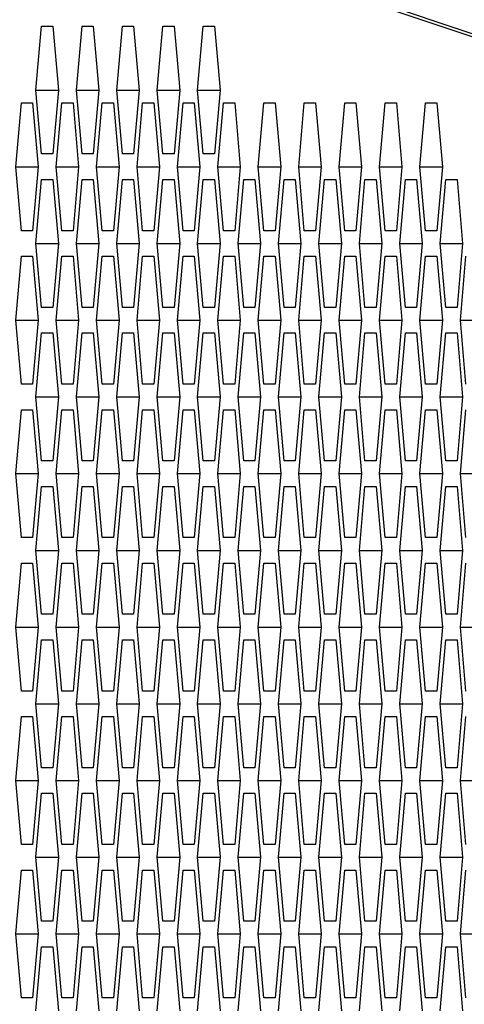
# Model space of a CAD drawing. Header units: millimetres. Extents: x 0 to 420, y 0 to 297.
# Tile 260 of 514: x 228.64 to 230.38, y 217.95 to 221.8. Entities that reach past the tile are written whole.
import ezdxf

# ---------------------------------------------------------------- set-up
doc = ezdxf.new("R2010")
doc.units = ezdxf.units.MM
doc.header["$LTSCALE"] = 23.1
doc.layers.get('0').update_dxf_attribs({"linetype": 'CONTINUOUS'})
doc.layers.add('DIM_PILOTEES', color=7, linetype='CONTINUOUS')
doc.styles.get("Standard").update_dxf_attribs({"font": 'txt', "width": 0.7})
doc.dimstyles.new('DIMSTYLE_1', dxfattribs={"dimtxt": 2.5, "dimasz": 3.5, "dimexe": 2, "dimexo": 0, "dimtad": 1, "dimdec": 0, "dimlfac": 10, "dimdsep": 46, "dimtxsty": 'Standard', "dimblk": '_FILLED', "dimblk1": '_FILLED', "dimblk2": '_FILLED', "dimcen": 0.09, "dimazin": 2, "dimtp": 1.2, "dimtm": 1.2, "dimtfac": 1, "dimtdec": 0, "dimtofl": 0, "dimtmove": 0, "dimatfit": 3, "dimldrblk": '_FILLED', "dimfxl": 0, "dimtolj": 1, "dimarcsym": 0})
doc.dimstyles.new('DIMSTYLE_2', dxfattribs={"dimtxt": 2.5, "dimasz": 3.5, "dimexe": 2, "dimexo": 0, "dimtad": 1, "dimdec": 0, "dimlfac": 10, "dimdsep": 46, "dimtxsty": 'Standard', "dimblk": '_FILLED', "dimblk1": '_FILLED', "dimblk2": '_FILLED', "dimcen": 0.09, "dimazin": 2, "dimtp": 0.5, "dimtm": 0.5, "dimtfac": 1, "dimtdec": 0, "dimtofl": 0, "dimtmove": 0, "dimatfit": 3, "dimldrblk": '_FILLED', "dimfxl": 0, "dimtolj": 1, "dimarcsym": 0})
doc.dimstyles.new('DIMSTYLE_4', dxfattribs={"dimtxt": 2.5, "dimasz": 3.5, "dimexe": 2, "dimexo": 0, "dimtad": 1, "dimdec": 0, "dimlfac": 10, "dimdsep": 46, "dimtxsty": 'Standard', "dimblk": '_FILLED', "dimblk1": '_FILLED', "dimblk2": '_FILLED', "dimcen": 0.09, "dimazin": 2, "dimtp": 0.8, "dimtm": 0.8, "dimtfac": 1, "dimtdec": 0, "dimtofl": 0, "dimtmove": 0, "dimatfit": 3, "dimldrblk": '_FILLED', "dimfxl": 0, "dimtolj": 1, "dimarcsym": 0})

# ---------------------------------------------------------------- blocks, each defined once
blk = doc.blocks.new('_FILLED')
at = {"color": 0, "linetype": 'ByBlock'}
blk.add_solid([(0, 0), (-1, 0.1429), (-1, -0.1429)], dxfattribs=at)
blk = doc.blocks.new('*D1')
at = {"layer": 'DIM_PILOTEES', "color": 2, "linetype": 'Continuous'}
for p, q in [((273.9153, 254.2086), (213.2201, 254.2086)), ((215.2201, 254.2086), (215.2201, 191.8279)), ((215.2201, 129.4471), (215.2201, 191.8279)), ((273.9407, 129.4471), (213.2201, 129.4471))]:
    blk.add_line(p, q, dxfattribs=at)
at = {"layer": 'DIM_PILOTEES', "color": 2, "linetype": 'Continuous', "xscale": 3.5, "yscale": 3.5, "zscale": 3.5}
for p, rotation in [((215.2201, 254.2086), 90), ((215.2201, 129.4471), 270)]:
    blk.add_blockref('_FILLED', p, dxfattribs=dict(at, rotation=rotation))
at = {"layer": 'DIM_PILOTEES', "color": 2, "linetype": 'Continuous', "insert": (212.0951, 191.6644), "char_height": 2.5, "width": 10.982143, "attachment_point": 2, "rotation": 90, "line_spacing_factor": 0.9}
blk.add_mtext('{\\ftxt;\\W0.0001;\\H0.0001;\\~}{\\ftxt;\\W2.9285714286;\\H2.5; }{\\ftxt;\\W0.0001;\\H0.0001;\\~}', dxfattribs=at)
blk = doc.blocks.new('*D2')
at = {"layer": 'DIM_PILOTEES', "color": 2, "linetype": 'Continuous'}
for p, q in [((226.3883, 206.1532), (226.3883, 267.8625)), ((243.2945, 226.4959), (243.2945, 267.8625)), ((226.3883, 265.8625), (218.8883, 265.8625)), ((218.8883, 265.8625), (234.8414, 265.8625)), ((250.7945, 265.8625), (234.8414, 265.8625)), ((243.2945, 265.8625), (250.7945, 265.8625))]:
    blk.add_line(p, q, dxfattribs=at)
at = {"layer": 'DIM_PILOTEES', "color": 2, "linetype": 'Continuous', "xscale": 3.5, "yscale": 3.5, "zscale": 3.5}
blk.add_blockref('_FILLED', (226.3883, 265.8625), dxfattribs=at)
at = {"layer": 'DIM_PILOTEES', "color": 2, "linetype": 'Continuous', "xscale": 3.5, "yscale": 3.5, "zscale": 3.5, "rotation": 180}
blk.add_blockref('_FILLED', (243.2945, 265.8625), dxfattribs=at)
at = {"layer": 'DIM_PILOTEES', "color": 2, "linetype": 'Continuous', "insert": (235.5503, 268.9875), "char_height": 2.5, "width": 8.035714, "attachment_point": 2, "line_spacing_factor": 0.9}
blk.add_mtext('{\\ftxt;\\W0.0001;\\H0.0001;\\~}{\\ftxt;\\W2.1428571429;\\H2.5; }{\\ftxt;\\W0.0001;\\H0.0001;\\~}', dxfattribs=at)
blk = doc.blocks.new('*D9')
at = {"layer": 'DIM_PILOTEES', "color": 2, "linetype": 'Continuous'}
for p, q in [((226.3883, 206.1532), (226.3883, 279.9641)), ((276.2211, 241.5579), (276.2211, 279.9641)), ((226.3883, 277.9641), (251.3047, 277.9641)), ((276.2211, 277.9641), (251.3047, 277.9641))]:
    blk.add_line(p, q, dxfattribs=at)
at = {"layer": 'DIM_PILOTEES', "color": 2, "linetype": 'Continuous', "xscale": 3.5, "yscale": 3.5, "zscale": 3.5, "rotation": 180}
blk.add_blockref('_FILLED', (226.3883, 277.9641), dxfattribs=at)
at = {"layer": 'DIM_PILOTEES', "color": 2, "linetype": 'Continuous', "xscale": 3.5, "yscale": 3.5, "zscale": 3.5}
blk.add_blockref('_FILLED', (276.2211, 277.9641), dxfattribs=at)
at = {"layer": 'DIM_PILOTEES', "color": 2, "linetype": 'Continuous', "insert": (253.158, 281.0891), "char_height": 2.5, "width": 8.839286, "attachment_point": 2, "line_spacing_factor": 0.9}
blk.add_mtext('{\\ftxt;\\W0.0001;\\H0.0001;\\~}{\\ftxt;\\W2.3571428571;\\H2.5; }{\\ftxt;\\W0.0001;\\H0.0001;\\~}', dxfattribs=at)

msp = doc.modelspace()

# ---------------------------------------------------------------- linework, layer by layer
at = {"color": 7, "linetype": 'Continuous'}
for p, q in [((226.3883, 223.0907), (231.3956, 221.4117)), ((228.7018, 221.522), (228.7897, 221.522)), ((228.8599, 221.522), (228.9477, 221.522)), ((229.018, 221.522), (229.1058, 221.522)), ((229.1761, 221.522), (229.2639, 221.522)), ((229.3342, 221.522), (229.422, 221.522)), ((228.6228, 221.222), (228.7106, 221.222)), ((228.7809, 221.222), (228.8687, 221.222)), ((228.939, 221.222), (229.0268, 221.222)), ((229.097, 221.222), (229.1849, 221.222)), ((229.2551, 221.222), (229.343, 221.222)), ((229.4132, 221.222), (229.5011, 221.222)), ((229.5713, 221.222), (229.6592, 221.222)), ((229.7294, 221.222), (229.8172, 221.222)), ((229.8875, 221.222), (229.9753, 221.222)), ((230.0456, 221.222), (230.1334, 221.222)), ((230.2037, 221.222), (230.2915, 221.222)), ((228.7018, 220.922), (228.7897, 220.922)), ((228.8599, 220.922), (228.9477, 220.922)), ((229.018, 220.922), (229.1058, 220.922)), ((229.1761, 220.922), (229.2639, 220.922)), ((229.3342, 220.922), (229.422, 220.922)), ((229.4923, 220.922), (229.5801, 220.922)), ((229.6504, 220.922), (229.7382, 220.922)), ((229.8085, 220.922), (229.8963, 220.922)), ((229.9666, 220.922), (230.0544, 220.922)), ((230.1246, 220.922), (230.2125, 220.922)), ((230.2827, 220.922), (230.3706, 220.922)), ((228.6228, 220.622), (228.7106, 220.622)), ((228.7809, 220.622), (228.8687, 220.622)), ((228.939, 220.622), (229.0268, 220.622)), ((229.097, 220.622), (229.1849, 220.622)), ((229.2551, 220.622), (229.343, 220.622)), ((229.4132, 220.622), (229.5011, 220.622)), ((229.5713, 220.622), (229.6592, 220.622)), ((229.7294, 220.622), (229.8172, 220.622)), ((229.8875, 220.622), (229.9753, 220.622)), ((230.0456, 220.622), (230.1334, 220.622)), ((230.2037, 220.622), (230.2915, 220.622)), ((230.3618, 220.622), (230.4496, 220.622)), ((228.7018, 220.322), (228.7897, 220.322)), ((228.8599, 220.322), (228.9477, 220.322)), ((229.018, 220.322), (229.1058, 220.322)), ((229.1761, 220.322), (229.2639, 220.322)), ((229.3342, 220.322), (229.422, 220.322)), ((229.4923, 220.322), (229.5801, 220.322)), ((229.6504, 220.322), (229.7382, 220.322)), ((229.8085, 220.322), (229.8963, 220.322)), ((229.9666, 220.322), (230.0544, 220.322)), ((230.1246, 220.322), (230.2125, 220.322)), ((230.2827, 220.322), (230.3706, 220.322)), ((228.6228, 220.022), (228.7106, 220.022)), ((228.7809, 220.022), (228.8687, 220.022)), ((228.939, 220.022), (229.0268, 220.022)), ((229.097, 220.022), (229.1849, 220.022)), ((229.2551, 220.022), (229.343, 220.022)), ((229.4132, 220.022), (229.5011, 220.022)), ((229.5713, 220.022), (229.6592, 220.022)), ((229.7294, 220.022), (229.8172, 220.022)), ((229.8875, 220.022), (229.9753, 220.022)), ((230.0456, 220.022), (230.1334, 220.022)), ((230.2037, 220.022), (230.2915, 220.022)), ((230.3618, 220.022), (230.4496, 220.022)), ((228.7018, 219.722), (228.7897, 219.722)), ((228.8599, 219.722), (228.9477, 219.722)), ((229.018, 219.722), (229.1058, 219.722)), ((229.1761, 219.722), (229.2639, 219.722)), ((229.3342, 219.722), (229.422, 219.722)), ((229.4923, 219.722), (229.5801, 219.722)), ((229.6504, 219.722), (229.7382, 219.722)), ((229.8085, 219.722), (229.8963, 219.722)), ((229.9666, 219.722), (230.0544, 219.722)), ((230.1246, 219.722), (230.2125, 219.722)), ((230.2827, 219.722), (230.3706, 219.722)), ((228.6228, 219.422), (228.7106, 219.422)), ((228.7809, 219.422), (228.8687, 219.422)), ((228.939, 219.422), (229.0268, 219.422)), ((229.097, 219.422), (229.1849, 219.422)), ((229.2551, 219.422), (229.343, 219.422)), ((229.4132, 219.422), (229.5011, 219.422)), ((229.5713, 219.422), (229.6592, 219.422)), ((229.7294, 219.422), (229.8172, 219.422)), ((229.8875, 219.422), (229.9753, 219.422)), ((230.0456, 219.422), (230.1334, 219.422)), ((230.2037, 219.422), (230.2915, 219.422)), ((230.3618, 219.422), (230.4496, 219.422)), ((228.7018, 219.122), (228.7897, 219.122)), ((228.8599, 219.122), (228.9477, 219.122)), ((229.018, 219.122), (229.1058, 219.122)), ((229.1761, 219.122), (229.2639, 219.122)), ((229.3342, 219.122), (229.422, 219.122)), ((229.4923, 219.122), (229.5801, 219.122)), ((229.6504, 219.122), (229.7382, 219.122)), ((229.8085, 219.122), (229.8963, 219.122)), ((229.9666, 219.122), (230.0544, 219.122)), ((230.1246, 219.122), (230.2125, 219.122)), ((230.2827, 219.122), (230.3706, 219.122)), ((228.6228, 218.822), (228.7106, 218.822)), ((228.7809, 218.822), (228.8687, 218.822)), ((228.939, 218.822), (229.0268, 218.822)), ((229.097, 218.822), (229.1849, 218.822)), ((229.2551, 218.822), (229.343, 218.822)), ((229.4132, 218.822), (229.5011, 218.822)), ((229.5713, 218.822), (229.6592, 218.822)), ((229.7294, 218.822), (229.8172, 218.822)), ((229.8875, 218.822), (229.9753, 218.822)), ((230.0456, 218.822), (230.1334, 218.822)), ((230.2037, 218.822), (230.2915, 218.822)), ((230.3618, 218.822), (230.4496, 218.822)), ((228.7018, 218.522), (228.7897, 218.522)), ((228.8599, 218.522), (228.9477, 218.522)), ((229.018, 218.522), (229.1058, 218.522)), ((229.1761, 218.522), (229.2639, 218.522)), ((229.3342, 218.522), (229.422, 218.522)), ((229.4923, 218.522), (229.5801, 218.522)), ((229.6504, 218.522), (229.7382, 218.522)), ((229.8085, 218.522), (229.8963, 218.522)), ((229.9666, 218.522), (230.0544, 218.522)), ((230.1246, 218.522), (230.2125, 218.522)), ((230.2827, 218.522), (230.3706, 218.522)), ((228.6228, 218.222), (228.7106, 218.222)), ((228.7809, 218.222), (228.8687, 218.222)), ((228.939, 218.222), (229.0268, 218.222)), ((229.097, 218.222), (229.1849, 218.222)), ((229.2551, 218.222), (229.343, 218.222)), ((229.4132, 218.222), (229.5011, 218.222)), ((229.5713, 218.222), (229.6592, 218.222)), ((229.7294, 218.222), (229.8172, 218.222)), ((229.8875, 218.222), (229.9753, 218.222)), ((230.0456, 218.222), (230.1334, 218.222)), ((230.2037, 218.222), (230.2915, 218.222)), ((230.3618, 218.222), (230.4496, 218.222))]:
    msp.add_line(p, q, dxfattribs=at)
at = {"color": 3, "linetype": 'Continuous'}
for p, q in [((226.5369, 223.0294), (231.4262, 221.3887)), ((228.7018, 221.522), (228.7238, 221.772)), ((228.7238, 221.772), (228.7677, 221.772)), ((228.7677, 221.772), (228.7897, 221.522)), ((228.8599, 221.522), (228.8819, 221.772)), ((228.8819, 221.772), (228.9258, 221.772)), ((228.9258, 221.772), (228.9477, 221.522)), ((229.018, 221.522), (229.04, 221.772)), ((229.04, 221.772), (229.0839, 221.772)), ((229.0839, 221.772), (229.1058, 221.522)), ((229.1761, 221.522), (229.1981, 221.772)), ((229.1981, 221.772), (229.242, 221.772)), ((229.242, 221.772), (229.2639, 221.522)), ((229.3342, 221.522), (229.3561, 221.772)), ((229.3561, 221.772), (229.4001, 221.772)), ((229.4001, 221.772), (229.422, 221.522)), ((228.7238, 221.272), (228.7018, 221.522)), ((228.7897, 221.522), (228.7677, 221.272)), ((228.8819, 221.272), (228.8599, 221.522)), ((228.9477, 221.522), (228.9258, 221.272)), ((229.04, 221.272), (229.018, 221.522)), ((229.1058, 221.522), (229.0839, 221.272)), ((229.1981, 221.272), (229.1761, 221.522)), ((229.2639, 221.522), (229.242, 221.272)), ((229.3561, 221.272), (229.3342, 221.522)), ((229.422, 221.522), (229.4001, 221.272)), ((228.6228, 221.222), (228.6447, 221.472)), ((228.6447, 221.472), (228.6886, 221.472)), ((228.6886, 221.472), (228.7106, 221.222)), ((228.7809, 221.222), (228.8028, 221.472)), ((228.8028, 221.472), (228.8467, 221.472)), ((228.8467, 221.472), (228.8687, 221.222)), ((228.939, 221.222), (228.9609, 221.472)), ((228.9609, 221.472), (229.0048, 221.472)), ((229.0048, 221.472), (229.0268, 221.222)), ((229.097, 221.222), (229.119, 221.472)), ((229.119, 221.472), (229.1629, 221.472)), ((229.1629, 221.472), (229.1849, 221.222)), ((229.2551, 221.222), (229.2771, 221.472)), ((229.2771, 221.472), (229.321, 221.472)), ((229.321, 221.472), (229.343, 221.222)), ((229.4132, 221.222), (229.4352, 221.472)), ((229.4352, 221.472), (229.4791, 221.472)), ((229.4791, 221.472), (229.5011, 221.222)), ((229.5713, 221.222), (229.5933, 221.472)), ((229.5933, 221.472), (229.6372, 221.472)), ((229.6372, 221.472), (229.6592, 221.222)), ((229.7294, 221.222), (229.7514, 221.472)), ((229.7514, 221.472), (229.7953, 221.472)), ((229.7953, 221.472), (229.8172, 221.222)), ((229.8875, 221.222), (229.9095, 221.472)), ((229.9095, 221.472), (229.9534, 221.472)), ((229.9534, 221.472), (229.9753, 221.222)), ((230.0456, 221.222), (230.0676, 221.472)), ((230.0676, 221.472), (230.1115, 221.472)), ((230.1115, 221.472), (230.1334, 221.222)), ((230.2037, 221.222), (230.2256, 221.472)), ((230.2256, 221.472), (230.2696, 221.472)), ((230.2696, 221.472), (230.2915, 221.222)), ((228.7677, 221.272), (228.7238, 221.272)), ((228.9258, 221.272), (228.8819, 221.272)), ((229.0839, 221.272), (229.04, 221.272)), ((229.242, 221.272), (229.1981, 221.272)), ((229.4001, 221.272), (229.3561, 221.272)), ((228.6447, 220.972), (228.6228, 221.222)), ((228.7106, 221.222), (228.6886, 220.972)), ((228.8028, 220.972), (228.7809, 221.222)), ((228.8687, 221.222), (228.8467, 220.972)), ((228.9609, 220.972), (228.939, 221.222)), ((229.0268, 221.222), (229.0048, 220.972)), ((229.119, 220.972), (229.097, 221.222)), ((229.1849, 221.222), (229.1629, 220.972)), ((229.2771, 220.972), (229.2551, 221.222)), ((229.343, 221.222), (229.321, 220.972)), ((229.4352, 220.972), (229.4132, 221.222)), ((229.5011, 221.222), (229.4791, 220.972)), ((229.5933, 220.972), (229.5713, 221.222)), ((229.6592, 221.222), (229.6372, 220.972)), ((229.7514, 220.972), (229.7294, 221.222)), ((229.8172, 221.222), (229.7953, 220.972)), ((229.9095, 220.972), (229.8875, 221.222)), ((229.9753, 221.222), (229.9534, 220.972)), ((230.0676, 220.972), (230.0456, 221.222)), ((230.1334, 221.222), (230.1115, 220.972)), ((230.2256, 220.972), (230.2037, 221.222)), ((230.2915, 221.222), (230.2696, 220.972)), ((228.7018, 220.922), (228.7238, 221.172)), ((228.7238, 221.172), (228.7677, 221.172)), ((228.7677, 221.172), (228.7897, 220.922)), ((228.8599, 220.922), (228.8819, 221.172)), ((228.8819, 221.172), (228.9258, 221.172)), ((228.9258, 221.172), (228.9477, 220.922)), ((229.018, 220.922), (229.04, 221.172)), ((229.04, 221.172), (229.0839, 221.172)), ((229.0839, 221.172), (229.1058, 220.922)), ((229.1761, 220.922), (229.1981, 221.172)), ((229.1981, 221.172), (229.242, 221.172)), ((229.242, 221.172), (229.2639, 220.922)), ((229.3342, 220.922), (229.3561, 221.172)), ((229.3561, 221.172), (229.4001, 221.172)), ((229.4001, 221.172), (229.422, 220.922)), ((229.4923, 220.922), (229.5142, 221.172)), ((229.5142, 221.172), (229.5581, 221.172)), ((229.5581, 221.172), (229.5801, 220.922)), ((229.6504, 220.922), (229.6723, 221.172)), ((229.6723, 221.172), (229.7162, 221.172)), ((229.7162, 221.172), (229.7382, 220.922)), ((229.8085, 220.922), (229.8304, 221.172)), ((229.8304, 221.172), (229.8743, 221.172)), ((229.8743, 221.172), (229.8963, 220.922)), ((229.9666, 220.922), (229.9885, 221.172)), ((229.9885, 221.172), (230.0324, 221.172)), ((230.0324, 221.172), (230.0544, 220.922)), ((230.1246, 220.922), (230.1466, 221.172)), ((230.1466, 221.172), (230.1905, 221.172)), ((230.1905, 221.172), (230.2125, 220.922)), ((230.2827, 220.922), (230.3047, 221.172)), ((230.3047, 221.172), (230.3486, 221.172)), ((230.3486, 221.172), (230.3706, 220.922)), ((228.6886, 220.972), (228.6447, 220.972)), ((228.8467, 220.972), (228.8028, 220.972)), ((229.0048, 220.972), (228.9609, 220.972)), ((229.1629, 220.972), (229.119, 220.972)), ((229.321, 220.972), (229.2771, 220.972)), ((229.4791, 220.972), (229.4352, 220.972)), ((229.6372, 220.972), (229.5933, 220.972)), ((229.7953, 220.972), (229.7514, 220.972)), ((229.9534, 220.972), (229.9095, 220.972)), ((230.1115, 220.972), (230.0676, 220.972)), ((230.2696, 220.972), (230.2256, 220.972)), ((228.7238, 220.672), (228.7018, 220.922)), ((228.7897, 220.922), (228.7677, 220.672)), ((228.8819, 220.672), (228.8599, 220.922)), ((228.9477, 220.922), (228.9258, 220.672)), ((229.04, 220.672), (229.018, 220.922)), ((229.1058, 220.922), (229.0839, 220.672)), ((229.1981, 220.672), (229.1761, 220.922)), ((229.2639, 220.922), (229.242, 220.672)), ((229.3561, 220.672), (229.3342, 220.922)), ((229.422, 220.922), (229.4001, 220.672)), ((229.5142, 220.672), (229.4923, 220.922)), ((229.5801, 220.922), (229.5581, 220.672)), ((229.6723, 220.672), (229.6504, 220.922)), ((229.7382, 220.922), (229.7162, 220.672)), ((229.8304, 220.672), (229.8085, 220.922)), ((229.8963, 220.922), (229.8743, 220.672)), ((229.9885, 220.672), (229.9666, 220.922)), ((230.0544, 220.922), (230.0324, 220.672)), ((230.1466, 220.672), (230.1246, 220.922)), ((230.2125, 220.922), (230.1905, 220.672)), ((230.3047, 220.672), (230.2827, 220.922)), ((230.3706, 220.922), (230.3486, 220.672)), ((228.6228, 220.622), (228.6447, 220.872)), ((228.6447, 220.872), (228.6886, 220.872)), ((228.6886, 220.872), (228.7106, 220.622)), ((228.7809, 220.622), (228.8028, 220.872)), ((228.8028, 220.872), (228.8467, 220.872)), ((228.8467, 220.872), (228.8687, 220.622)), ((228.939, 220.622), (228.9609, 220.872)), ((228.9609, 220.872), (229.0048, 220.872)), ((229.0048, 220.872), (229.0268, 220.622)), ((229.097, 220.622), (229.119, 220.872)), ((229.119, 220.872), (229.1629, 220.872)), ((229.1629, 220.872), (229.1849, 220.622)), ((229.2551, 220.622), (229.2771, 220.872)), ((229.2771, 220.872), (229.321, 220.872)), ((229.321, 220.872), (229.343, 220.622)), ((229.4132, 220.622), (229.4352, 220.872)), ((229.4352, 220.872), (229.4791, 220.872)), ((229.4791, 220.872), (229.5011, 220.622)), ((229.5713, 220.622), (229.5933, 220.872)), ((229.5933, 220.872), (229.6372, 220.872)), ((229.6372, 220.872), (229.6592, 220.622)), ((229.7294, 220.622), (229.7514, 220.872)), ((229.7514, 220.872), (229.7953, 220.872)), ((229.7953, 220.872), (229.8172, 220.622)), ((229.8875, 220.622), (229.9095, 220.872)), ((229.9095, 220.872), (229.9534, 220.872)), ((229.9534, 220.872), (229.9753, 220.622)), ((230.0456, 220.622), (230.0676, 220.872)), ((230.0676, 220.872), (230.1115, 220.872)), ((230.1115, 220.872), (230.1334, 220.622)), ((230.2037, 220.622), (230.2256, 220.872)), ((230.2256, 220.872), (230.2696, 220.872)), ((230.2696, 220.872), (230.2915, 220.622)), ((230.3618, 220.622), (230.3837, 220.872)), ((228.7677, 220.672), (228.7238, 220.672)), ((228.9258, 220.672), (228.8819, 220.672)), ((229.0839, 220.672), (229.04, 220.672)), ((229.242, 220.672), (229.1981, 220.672)), ((229.4001, 220.672), (229.3561, 220.672)), ((229.5581, 220.672), (229.5142, 220.672)), ((229.7162, 220.672), (229.6723, 220.672)), ((229.8743, 220.672), (229.8304, 220.672)), ((230.0324, 220.672), (229.9885, 220.672)), ((230.1905, 220.672), (230.1466, 220.672)), ((230.3486, 220.672), (230.3047, 220.672)), ((228.6447, 220.372), (228.6228, 220.622)), ((228.7106, 220.622), (228.6886, 220.372)), ((228.8028, 220.372), (228.7809, 220.622)), ((228.8687, 220.622), (228.8467, 220.372)), ((228.9609, 220.372), (228.939, 220.622)), ((229.0268, 220.622), (229.0048, 220.372)), ((229.119, 220.372), (229.097, 220.622)), ((229.1849, 220.622), (229.1629, 220.372)), ((229.2771, 220.372), (229.2551, 220.622)), ((229.343, 220.622), (229.321, 220.372)), ((229.4352, 220.372), (229.4132, 220.622)), ((229.5011, 220.622), (229.4791, 220.372)), ((229.5933, 220.372), (229.5713, 220.622)), ((229.6592, 220.622), (229.6372, 220.372)), ((229.7514, 220.372), (229.7294, 220.622)), ((229.8172, 220.622), (229.7953, 220.372)), ((229.9095, 220.372), (229.8875, 220.622)), ((229.9753, 220.622), (229.9534, 220.372)), ((230.0676, 220.372), (230.0456, 220.622)), ((230.1334, 220.622), (230.1115, 220.372)), ((230.2256, 220.372), (230.2037, 220.622)), ((230.2915, 220.622), (230.2696, 220.372)), ((230.3837, 220.372), (230.3618, 220.622)), ((228.7018, 220.322), (228.7238, 220.572)), ((228.7238, 220.572), (228.7677, 220.572)), ((228.7677, 220.572), (228.7897, 220.322)), ((228.8599, 220.322), (228.8819, 220.572)), ((228.8819, 220.572), (228.9258, 220.572)), ((228.9258, 220.572), (228.9477, 220.322)), ((229.018, 220.322), (229.04, 220.572)), ((229.04, 220.572), (229.0839, 220.572)), ((229.0839, 220.572), (229.1058, 220.322)), ((229.1761, 220.322), (229.1981, 220.572)), ((229.1981, 220.572), (229.242, 220.572)), ((229.242, 220.572), (229.2639, 220.322)), ((229.3342, 220.322), (229.3561, 220.572)), ((229.3561, 220.572), (229.4001, 220.572)), ((229.4001, 220.572), (229.422, 220.322)), ((229.4923, 220.322), (229.5142, 220.572)), ((229.5142, 220.572), (229.5581, 220.572)), ((229.5581, 220.572), (229.5801, 220.322)), ((229.6504, 220.322), (229.6723, 220.572)), ((229.6723, 220.572), (229.7162, 220.572)), ((229.7162, 220.572), (229.7382, 220.322)), ((229.8085, 220.322), (229.8304, 220.572)), ((229.8304, 220.572), (229.8743, 220.572)), ((229.8743, 220.572), (229.8963, 220.322)), ((229.9666, 220.322), (229.9885, 220.572)), ((229.9885, 220.572), (230.0324, 220.572)), ((230.0324, 220.572), (230.0544, 220.322)), ((230.1246, 220.322), (230.1466, 220.572)), ((230.1466, 220.572), (230.1905, 220.572)), ((230.1905, 220.572), (230.2125, 220.322)), ((230.2827, 220.322), (230.3047, 220.572)), ((230.3047, 220.572), (230.3486, 220.572)), ((230.3486, 220.572), (230.3706, 220.322)), ((228.6886, 220.372), (228.6447, 220.372)), ((228.8467, 220.372), (228.8028, 220.372)), ((229.0048, 220.372), (228.9609, 220.372)), ((229.1629, 220.372), (229.119, 220.372)), ((229.321, 220.372), (229.2771, 220.372)), ((229.4791, 220.372), (229.4352, 220.372)), ((229.6372, 220.372), (229.5933, 220.372)), ((229.7953, 220.372), (229.7514, 220.372)), ((229.9534, 220.372), (229.9095, 220.372)), ((230.1115, 220.372), (230.0676, 220.372)), ((230.2696, 220.372), (230.2256, 220.372)), ((228.7238, 220.072), (228.7018, 220.322)), ((228.7897, 220.322), (228.7677, 220.072)), ((228.8819, 220.072), (228.8599, 220.322)), ((228.9477, 220.322), (228.9258, 220.072)), ((229.04, 220.072), (229.018, 220.322)), ((229.1058, 220.322), (229.0839, 220.072)), ((229.1981, 220.072), (229.1761, 220.322)), ((229.2639, 220.322), (229.242, 220.072)), ((229.3561, 220.072), (229.3342, 220.322)), ((229.422, 220.322), (229.4001, 220.072)), ((229.5142, 220.072), (229.4923, 220.322)), ((229.5801, 220.322), (229.5581, 220.072)), ((229.6723, 220.072), (229.6504, 220.322)), ((229.7382, 220.322), (229.7162, 220.072)), ((229.8304, 220.072), (229.8085, 220.322)), ((229.8963, 220.322), (229.8743, 220.072)), ((229.9885, 220.072), (229.9666, 220.322)), ((230.0544, 220.322), (230.0324, 220.072)), ((230.1466, 220.072), (230.1246, 220.322)), ((230.2125, 220.322), (230.1905, 220.072)), ((230.3047, 220.072), (230.2827, 220.322)), ((230.3706, 220.322), (230.3486, 220.072)), ((228.6228, 220.022), (228.6447, 220.272)), ((228.6447, 220.272), (228.6886, 220.272)), ((228.6886, 220.272), (228.7106, 220.022)), ((228.7809, 220.022), (228.8028, 220.272)), ((228.8028, 220.272), (228.8467, 220.272)), ((228.8467, 220.272), (228.8687, 220.022)), ((228.939, 220.022), (228.9609, 220.272)), ((228.9609, 220.272), (229.0048, 220.272)), ((229.0048, 220.272), (229.0268, 220.022)), ((229.097, 220.022), (229.119, 220.272)), ((229.119, 220.272), (229.1629, 220.272)), ((229.1629, 220.272), (229.1849, 220.022)), ((229.2551, 220.022), (229.2771, 220.272)), ((229.2771, 220.272), (229.321, 220.272)), ((229.321, 220.272), (229.343, 220.022)), ((229.4132, 220.022), (229.4352, 220.272)), ((229.4352, 220.272), (229.4791, 220.272)), ((229.4791, 220.272), (229.5011, 220.022)), ((229.5713, 220.022), (229.5933, 220.272)), ((229.5933, 220.272), (229.6372, 220.272)), ((229.6372, 220.272), (229.6592, 220.022)), ((229.7294, 220.022), (229.7514, 220.272)), ((229.7514, 220.272), (229.7953, 220.272)), ((229.7953, 220.272), (229.8172, 220.022)), ((229.8875, 220.022), (229.9095, 220.272)), ((229.9095, 220.272), (229.9534, 220.272)), ((229.9534, 220.272), (229.9753, 220.022)), ((230.0456, 220.022), (230.0676, 220.272)), ((230.0676, 220.272), (230.1115, 220.272)), ((230.1115, 220.272), (230.1334, 220.022)), ((230.2037, 220.022), (230.2256, 220.272)), ((230.2256, 220.272), (230.2696, 220.272)), ((230.2696, 220.272), (230.2915, 220.022)), ((230.3618, 220.022), (230.3837, 220.272)), ((228.7677, 220.072), (228.7238, 220.072)), ((228.9258, 220.072), (228.8819, 220.072)), ((229.0839, 220.072), (229.04, 220.072)), ((229.242, 220.072), (229.1981, 220.072)), ((229.4001, 220.072), (229.3561, 220.072)), ((229.5581, 220.072), (229.5142, 220.072)), ((229.7162, 220.072), (229.6723, 220.072)), ((229.8743, 220.072), (229.8304, 220.072)), ((230.0324, 220.072), (229.9885, 220.072)), ((230.1905, 220.072), (230.1466, 220.072)), ((230.3486, 220.072), (230.3047, 220.072)), ((228.6447, 219.772), (228.6228, 220.022)), ((228.7106, 220.022), (228.6886, 219.772)), ((228.8028, 219.772), (228.7809, 220.022)), ((228.8687, 220.022), (228.8467, 219.772)), ((228.9609, 219.772), (228.939, 220.022)), ((229.0268, 220.022), (229.0048, 219.772)), ((229.119, 219.772), (229.097, 220.022)), ((229.1849, 220.022), (229.1629, 219.772)), ((229.2771, 219.772), (229.2551, 220.022)), ((229.343, 220.022), (229.321, 219.772)), ((229.4352, 219.772), (229.4132, 220.022)), ((229.5011, 220.022), (229.4791, 219.772)), ((229.5933, 219.772), (229.5713, 220.022)), ((229.6592, 220.022), (229.6372, 219.772)), ((229.7514, 219.772), (229.7294, 220.022)), ((229.8172, 220.022), (229.7953, 219.772)), ((229.9095, 219.772), (229.8875, 220.022)), ((229.9753, 220.022), (229.9534, 219.772)), ((230.0676, 219.772), (230.0456, 220.022)), ((230.1334, 220.022), (230.1115, 219.772)), ((230.2256, 219.772), (230.2037, 220.022)), ((230.2915, 220.022), (230.2696, 219.772)), ((230.3837, 219.772), (230.3618, 220.022)), ((228.7018, 219.722), (228.7238, 219.972)), ((228.7238, 219.972), (228.7677, 219.972)), ((228.7677, 219.972), (228.7897, 219.722)), ((228.8599, 219.722), (228.8819, 219.972)), ((228.8819, 219.972), (228.9258, 219.972)), ((228.9258, 219.972), (228.9477, 219.722)), ((229.018, 219.722), (229.04, 219.972)), ((229.04, 219.972), (229.0839, 219.972)), ((229.0839, 219.972), (229.1058, 219.722)), ((229.1761, 219.722), (229.1981, 219.972)), ((229.1981, 219.972), (229.242, 219.972)), ((229.242, 219.972), (229.2639, 219.722)), ((229.3342, 219.722), (229.3561, 219.972)), ((229.3561, 219.972), (229.4001, 219.972)), ((229.4001, 219.972), (229.422, 219.722)), ((229.4923, 219.722), (229.5142, 219.972)), ((229.5142, 219.972), (229.5581, 219.972)), ((229.5581, 219.972), (229.5801, 219.722)), ((229.6504, 219.722), (229.6723, 219.972)), ((229.6723, 219.972), (229.7162, 219.972)), ((229.7162, 219.972), (229.7382, 219.722)), ((229.8085, 219.722), (229.8304, 219.972)), ((229.8304, 219.972), (229.8743, 219.972)), ((229.8743, 219.972), (229.8963, 219.722)), ((229.9666, 219.722), (229.9885, 219.972)), ((229.9885, 219.972), (230.0324, 219.972)), ((230.0324, 219.972), (230.0544, 219.722)), ((230.1246, 219.722), (230.1466, 219.972)), ((230.1466, 219.972), (230.1905, 219.972)), ((230.1905, 219.972), (230.2125, 219.722)), ((230.2827, 219.722), (230.3047, 219.972)), ((230.3047, 219.972), (230.3486, 219.972)), ((230.3486, 219.972), (230.3706, 219.722)), ((228.6886, 219.772), (228.6447, 219.772)), ((228.8467, 219.772), (228.8028, 219.772)), ((229.0048, 219.772), (228.9609, 219.772)), ((229.1629, 219.772), (229.119, 219.772)), ((229.321, 219.772), (229.2771, 219.772)), ((229.4791, 219.772), (229.4352, 219.772)), ((229.6372, 219.772), (229.5933, 219.772)), ((229.7953, 219.772), (229.7514, 219.772)), ((229.9534, 219.772), (229.9095, 219.772)), ((230.1115, 219.772), (230.0676, 219.772)), ((230.2696, 219.772), (230.2256, 219.772)), ((228.7238, 219.472), (228.7018, 219.722)), ((228.7897, 219.722), (228.7677, 219.472)), ((228.8819, 219.472), (228.8599, 219.722)), ((228.9477, 219.722), (228.9258, 219.472)), ((229.04, 219.472), (229.018, 219.722)), ((229.1058, 219.722), (229.0839, 219.472)), ((229.1981, 219.472), (229.1761, 219.722)), ((229.2639, 219.722), (229.242, 219.472)), ((229.3561, 219.472), (229.3342, 219.722)), ((229.422, 219.722), (229.4001, 219.472)), ((229.5142, 219.472), (229.4923, 219.722)), ((229.5801, 219.722), (229.5581, 219.472)), ((229.6723, 219.472), (229.6504, 219.722)), ((229.7382, 219.722), (229.7162, 219.472)), ((229.8304, 219.472), (229.8085, 219.722)), ((229.8963, 219.722), (229.8743, 219.472)), ((229.9885, 219.472), (229.9666, 219.722)), ((230.0544, 219.722), (230.0324, 219.472)), ((230.1466, 219.472), (230.1246, 219.722)), ((230.2125, 219.722), (230.1905, 219.472)), ((230.3047, 219.472), (230.2827, 219.722)), ((230.3706, 219.722), (230.3486, 219.472)), ((228.6228, 219.422), (228.6447, 219.672)), ((228.6447, 219.672), (228.6886, 219.672)), ((228.6886, 219.672), (228.7106, 219.422)), ((228.7809, 219.422), (228.8028, 219.672)), ((228.8028, 219.672), (228.8467, 219.672)), ((228.8467, 219.672), (228.8687, 219.422)), ((228.939, 219.422), (228.9609, 219.672)), ((228.9609, 219.672), (229.0048, 219.672)), ((229.0048, 219.672), (229.0268, 219.422)), ((229.097, 219.422), (229.119, 219.672)), ((229.119, 219.672), (229.1629, 219.672)), ((229.1629, 219.672), (229.1849, 219.422)), ((229.2551, 219.422), (229.2771, 219.672)), ((229.2771, 219.672), (229.321, 219.672)), ((229.321, 219.672), (229.343, 219.422)), ((229.4132, 219.422), (229.4352, 219.672)), ((229.4352, 219.672), (229.4791, 219.672)), ((229.4791, 219.672), (229.5011, 219.422)), ((229.5713, 219.422), (229.5933, 219.672)), ((229.5933, 219.672), (229.6372, 219.672)), ((229.6372, 219.672), (229.6592, 219.422)), ((229.7294, 219.422), (229.7514, 219.672)), ((229.7514, 219.672), (229.7953, 219.672)), ((229.7953, 219.672), (229.8172, 219.422)), ((229.8875, 219.422), (229.9095, 219.672)), ((229.9095, 219.672), (229.9534, 219.672)), ((229.9534, 219.672), (229.9753, 219.422)), ((230.0456, 219.422), (230.0676, 219.672)), ((230.0676, 219.672), (230.1115, 219.672)), ((230.1115, 219.672), (230.1334, 219.422)), ((230.2037, 219.422), (230.2256, 219.672)), ((230.2256, 219.672), (230.2696, 219.672)), ((230.2696, 219.672), (230.2915, 219.422)), ((230.3618, 219.422), (230.3837, 219.672)), ((228.7677, 219.472), (228.7238, 219.472)), ((228.9258, 219.472), (228.8819, 219.472)), ((229.0839, 219.472), (229.04, 219.472)), ((229.242, 219.472), (229.1981, 219.472)), ((229.4001, 219.472), (229.3561, 219.472)), ((229.5581, 219.472), (229.5142, 219.472)), ((229.7162, 219.472), (229.6723, 219.472)), ((229.8743, 219.472), (229.8304, 219.472)), ((230.0324, 219.472), (229.9885, 219.472)), ((230.1905, 219.472), (230.1466, 219.472)), ((230.3486, 219.472), (230.3047, 219.472)), ((228.6447, 219.172), (228.6228, 219.422)), ((228.7106, 219.422), (228.6886, 219.172)), ((228.8028, 219.172), (228.7809, 219.422)), ((228.8687, 219.422), (228.8467, 219.172)), ((228.9609, 219.172), (228.939, 219.422)), ((229.0268, 219.422), (229.0048, 219.172)), ((229.119, 219.172), (229.097, 219.422)), ((229.1849, 219.422), (229.1629, 219.172)), ((229.2771, 219.172), (229.2551, 219.422)), ((229.343, 219.422), (229.321, 219.172)), ((229.4352, 219.172), (229.4132, 219.422)), ((229.5011, 219.422), (229.4791, 219.172)), ((229.5933, 219.172), (229.5713, 219.422)), ((229.6592, 219.422), (229.6372, 219.172)), ((229.7514, 219.172), (229.7294, 219.422)), ((229.8172, 219.422), (229.7953, 219.172)), ((229.9095, 219.172), (229.8875, 219.422)), ((229.9753, 219.422), (229.9534, 219.172)), ((230.0676, 219.172), (230.0456, 219.422)), ((230.1334, 219.422), (230.1115, 219.172)), ((230.2256, 219.172), (230.2037, 219.422)), ((230.2915, 219.422), (230.2696, 219.172)), ((230.3837, 219.172), (230.3618, 219.422)), ((228.7018, 219.122), (228.7238, 219.372)), ((228.7238, 219.372), (228.7677, 219.372)), ((228.7677, 219.372), (228.7897, 219.122)), ((228.8599, 219.122), (228.8819, 219.372)), ((228.8819, 219.372), (228.9258, 219.372)), ((228.9258, 219.372), (228.9477, 219.122)), ((229.018, 219.122), (229.04, 219.372)), ((229.04, 219.372), (229.0839, 219.372)), ((229.0839, 219.372), (229.1058, 219.122)), ((229.1761, 219.122), (229.1981, 219.372)), ((229.1981, 219.372), (229.242, 219.372)), ((229.242, 219.372), (229.2639, 219.122)), ((229.3342, 219.122), (229.3561, 219.372)), ((229.3561, 219.372), (229.4001, 219.372)), ((229.4001, 219.372), (229.422, 219.122)), ((229.4923, 219.122), (229.5142, 219.372)), ((229.5142, 219.372), (229.5581, 219.372)), ((229.5581, 219.372), (229.5801, 219.122)), ((229.6504, 219.122), (229.6723, 219.372)), ((229.6723, 219.372), (229.7162, 219.372)), ((229.7162, 219.372), (229.7382, 219.122)), ((229.8085, 219.122), (229.8304, 219.372)), ((229.8304, 219.372), (229.8743, 219.372)), ((229.8743, 219.372), (229.8963, 219.122)), ((229.9666, 219.122), (229.9885, 219.372)), ((229.9885, 219.372), (230.0324, 219.372)), ((230.0324, 219.372), (230.0544, 219.122)), ((230.1246, 219.122), (230.1466, 219.372)), ((230.1466, 219.372), (230.1905, 219.372)), ((230.1905, 219.372), (230.2125, 219.122)), ((230.2827, 219.122), (230.3047, 219.372)), ((230.3047, 219.372), (230.3486, 219.372)), ((230.3486, 219.372), (230.3706, 219.122)), ((228.6886, 219.172), (228.6447, 219.172)), ((228.8467, 219.172), (228.8028, 219.172)), ((229.0048, 219.172), (228.9609, 219.172)), ((229.1629, 219.172), (229.119, 219.172)), ((229.321, 219.172), (229.2771, 219.172)), ((229.4791, 219.172), (229.4352, 219.172)), ((229.6372, 219.172), (229.5933, 219.172)), ((229.7953, 219.172), (229.7514, 219.172)), ((229.9534, 219.172), (229.9095, 219.172)), ((230.1115, 219.172), (230.0676, 219.172)), ((230.2696, 219.172), (230.2256, 219.172)), ((228.7238, 218.872), (228.7018, 219.122)), ((228.7897, 219.122), (228.7677, 218.872)), ((228.8819, 218.872), (228.8599, 219.122)), ((228.9477, 219.122), (228.9258, 218.872)), ((229.04, 218.872), (229.018, 219.122)), ((229.1058, 219.122), (229.0839, 218.872)), ((229.1981, 218.872), (229.1761, 219.122)), ((229.2639, 219.122), (229.242, 218.872)), ((229.3561, 218.872), (229.3342, 219.122)), ((229.422, 219.122), (229.4001, 218.872)), ((229.5142, 218.872), (229.4923, 219.122)), ((229.5801, 219.122), (229.5581, 218.872)), ((229.6723, 218.872), (229.6504, 219.122)), ((229.7382, 219.122), (229.7162, 218.872)), ((229.8304, 218.872), (229.8085, 219.122)), ((229.8963, 219.122), (229.8743, 218.872)), ((229.9885, 218.872), (229.9666, 219.122)), ((230.0544, 219.122), (230.0324, 218.872)), ((230.1466, 218.872), (230.1246, 219.122)), ((230.2125, 219.122), (230.1905, 218.872)), ((230.3047, 218.872), (230.2827, 219.122)), ((230.3706, 219.122), (230.3486, 218.872)), ((228.6228, 218.822), (228.6447, 219.072)), ((228.6447, 219.072), (228.6886, 219.072)), ((228.6886, 219.072), (228.7106, 218.822)), ((228.7809, 218.822), (228.8028, 219.072)), ((228.8028, 219.072), (228.8467, 219.072)), ((228.8467, 219.072), (228.8687, 218.822)), ((228.939, 218.822), (228.9609, 219.072)), ((228.9609, 219.072), (229.0048, 219.072)), ((229.0048, 219.072), (229.0268, 218.822)), ((229.097, 218.822), (229.119, 219.072)), ((229.119, 219.072), (229.1629, 219.072)), ((229.1629, 219.072), (229.1849, 218.822)), ((229.2551, 218.822), (229.2771, 219.072)), ((229.2771, 219.072), (229.321, 219.072)), ((229.321, 219.072), (229.343, 218.822)), ((229.4132, 218.822), (229.4352, 219.072)), ((229.4352, 219.072), (229.4791, 219.072)), ((229.4791, 219.072), (229.5011, 218.822)), ((229.5713, 218.822), (229.5933, 219.072)), ((229.5933, 219.072), (229.6372, 219.072)), ((229.6372, 219.072), (229.6592, 218.822)), ((229.7294, 218.822), (229.7514, 219.072)), ((229.7514, 219.072), (229.7953, 219.072)), ((229.7953, 219.072), (229.8172, 218.822)), ((229.8875, 218.822), (229.9095, 219.072)), ((229.9095, 219.072), (229.9534, 219.072)), ((229.9534, 219.072), (229.9753, 218.822)), ((230.0456, 218.822), (230.0676, 219.072)), ((230.0676, 219.072), (230.1115, 219.072)), ((230.1115, 219.072), (230.1334, 218.822)), ((230.2037, 218.822), (230.2256, 219.072)), ((230.2256, 219.072), (230.2696, 219.072)), ((230.2696, 219.072), (230.2915, 218.822)), ((230.3618, 218.822), (230.3837, 219.072)), ((228.7677, 218.872), (228.7238, 218.872)), ((228.9258, 218.872), (228.8819, 218.872)), ((229.0839, 218.872), (229.04, 218.872)), ((229.242, 218.872), (229.1981, 218.872)), ((229.4001, 218.872), (229.3561, 218.872)), ((229.5581, 218.872), (229.5142, 218.872)), ((229.7162, 218.872), (229.6723, 218.872)), ((229.8743, 218.872), (229.8304, 218.872)), ((230.0324, 218.872), (229.9885, 218.872)), ((230.1905, 218.872), (230.1466, 218.872)), ((230.3486, 218.872), (230.3047, 218.872)), ((228.6447, 218.572), (228.6228, 218.822)), ((228.7106, 218.822), (228.6886, 218.572)), ((228.8028, 218.572), (228.7809, 218.822)), ((228.8687, 218.822), (228.8467, 218.572)), ((228.9609, 218.572), (228.939, 218.822)), ((229.0268, 218.822), (229.0048, 218.572)), ((229.119, 218.572), (229.097, 218.822)), ((229.1849, 218.822), (229.1629, 218.572)), ((229.2771, 218.572), (229.2551, 218.822)), ((229.343, 218.822), (229.321, 218.572)), ((229.4352, 218.572), (229.4132, 218.822)), ((229.5011, 218.822), (229.4791, 218.572)), ((229.5933, 218.572), (229.5713, 218.822)), ((229.6592, 218.822), (229.6372, 218.572)), ((229.7514, 218.572), (229.7294, 218.822)), ((229.8172, 218.822), (229.7953, 218.572)), ((229.9095, 218.572), (229.8875, 218.822)), ((229.9753, 218.822), (229.9534, 218.572)), ((230.0676, 218.572), (230.0456, 218.822)), ((230.1334, 218.822), (230.1115, 218.572)), ((230.2256, 218.572), (230.2037, 218.822)), ((230.2915, 218.822), (230.2696, 218.572)), ((230.3837, 218.572), (230.3618, 218.822)), ((228.7018, 218.522), (228.7238, 218.772)), ((228.7238, 218.772), (228.7677, 218.772)), ((228.7677, 218.772), (228.7897, 218.522)), ((228.8599, 218.522), (228.8819, 218.772)), ((228.8819, 218.772), (228.9258, 218.772)), ((228.9258, 218.772), (228.9477, 218.522)), ((229.018, 218.522), (229.04, 218.772)), ((229.04, 218.772), (229.0839, 218.772)), ((229.0839, 218.772), (229.1058, 218.522)), ((229.1761, 218.522), (229.1981, 218.772)), ((229.1981, 218.772), (229.242, 218.772)), ((229.242, 218.772), (229.2639, 218.522)), ((229.3342, 218.522), (229.3561, 218.772)), ((229.3561, 218.772), (229.4001, 218.772)), ((229.4001, 218.772), (229.422, 218.522)), ((229.4923, 218.522), (229.5142, 218.772)), ((229.5142, 218.772), (229.5581, 218.772)), ((229.5581, 218.772), (229.5801, 218.522)), ((229.6504, 218.522), (229.6723, 218.772)), ((229.6723, 218.772), (229.7162, 218.772)), ((229.7162, 218.772), (229.7382, 218.522)), ((229.8085, 218.522), (229.8304, 218.772)), ((229.8304, 218.772), (229.8743, 218.772)), ((229.8743, 218.772), (229.8963, 218.522)), ((229.9666, 218.522), (229.9885, 218.772)), ((229.9885, 218.772), (230.0324, 218.772)), ((230.0324, 218.772), (230.0544, 218.522)), ((230.1246, 218.522), (230.1466, 218.772)), ((230.1466, 218.772), (230.1905, 218.772)), ((230.1905, 218.772), (230.2125, 218.522)), ((230.2827, 218.522), (230.3047, 218.772)), ((230.3047, 218.772), (230.3486, 218.772)), ((230.3486, 218.772), (230.3706, 218.522)), ((228.6886, 218.572), (228.6447, 218.572)), ((228.8467, 218.572), (228.8028, 218.572)), ((229.0048, 218.572), (228.9609, 218.572)), ((229.1629, 218.572), (229.119, 218.572)), ((229.321, 218.572), (229.2771, 218.572)), ((229.4791, 218.572), (229.4352, 218.572)), ((229.6372, 218.572), (229.5933, 218.572)), ((229.7953, 218.572), (229.7514, 218.572)), ((229.9534, 218.572), (229.9095, 218.572)), ((230.1115, 218.572), (230.0676, 218.572)), ((230.2696, 218.572), (230.2256, 218.572)), ((228.7238, 218.272), (228.7018, 218.522)), ((228.7897, 218.522), (228.7677, 218.272)), ((228.8819, 218.272), (228.8599, 218.522)), ((228.9477, 218.522), (228.9258, 218.272)), ((229.04, 218.272), (229.018, 218.522)), ((229.1058, 218.522), (229.0839, 218.272)), ((229.1981, 218.272), (229.1761, 218.522)), ((229.2639, 218.522), (229.242, 218.272)), ((229.3561, 218.272), (229.3342, 218.522)), ((229.422, 218.522), (229.4001, 218.272)), ((229.5142, 218.272), (229.4923, 218.522)), ((229.5801, 218.522), (229.5581, 218.272)), ((229.6723, 218.272), (229.6504, 218.522)), ((229.7382, 218.522), (229.7162, 218.272)), ((229.8304, 218.272), (229.8085, 218.522)), ((229.8963, 218.522), (229.8743, 218.272)), ((229.9885, 218.272), (229.9666, 218.522)), ((230.0544, 218.522), (230.0324, 218.272)), ((230.1466, 218.272), (230.1246, 218.522)), ((230.2125, 218.522), (230.1905, 218.272)), ((230.3047, 218.272), (230.2827, 218.522)), ((230.3706, 218.522), (230.3486, 218.272)), ((228.6228, 218.222), (228.6447, 218.472)), ((228.6447, 218.472), (228.6886, 218.472)), ((228.6886, 218.472), (228.7106, 218.222)), ((228.7809, 218.222), (228.8028, 218.472)), ((228.8028, 218.472), (228.8467, 218.472)), ((228.8467, 218.472), (228.8687, 218.222)), ((228.939, 218.222), (228.9609, 218.472)), ((228.9609, 218.472), (229.0048, 218.472)), ((229.0048, 218.472), (229.0268, 218.222)), ((229.097, 218.222), (229.119, 218.472)), ((229.119, 218.472), (229.1629, 218.472)), ((229.1629, 218.472), (229.1849, 218.222)), ((229.2551, 218.222), (229.2771, 218.472)), ((229.2771, 218.472), (229.321, 218.472)), ((229.321, 218.472), (229.343, 218.222)), ((229.4132, 218.222), (229.4352, 218.472)), ((229.4352, 218.472), (229.4791, 218.472)), ((229.4791, 218.472), (229.5011, 218.222)), ((229.5713, 218.222), (229.5933, 218.472)), ((229.5933, 218.472), (229.6372, 218.472)), ((229.6372, 218.472), (229.6592, 218.222)), ((229.7294, 218.222), (229.7514, 218.472)), ((229.7514, 218.472), (229.7953, 218.472)), ((229.7953, 218.472), (229.8172, 218.222)), ((229.8875, 218.222), (229.9095, 218.472)), ((229.9095, 218.472), (229.9534, 218.472)), ((229.9534, 218.472), (229.9753, 218.222)), ((230.0456, 218.222), (230.0676, 218.472)), ((230.0676, 218.472), (230.1115, 218.472)), ((230.1115, 218.472), (230.1334, 218.222)), ((230.2037, 218.222), (230.2256, 218.472)), ((230.2256, 218.472), (230.2696, 218.472)), ((230.2696, 218.472), (230.2915, 218.222)), ((230.3618, 218.222), (230.3837, 218.472)), ((228.7677, 218.272), (228.7238, 218.272)), ((228.9258, 218.272), (228.8819, 218.272)), ((229.0839, 218.272), (229.04, 218.272)), ((229.242, 218.272), (229.1981, 218.272)), ((229.4001, 218.272), (229.3561, 218.272)), ((229.5581, 218.272), (229.5142, 218.272)), ((229.7162, 218.272), (229.6723, 218.272)), ((229.8743, 218.272), (229.8304, 218.272)), ((230.0324, 218.272), (229.9885, 218.272)), ((230.1905, 218.272), (230.1466, 218.272)), ((230.3486, 218.272), (230.3047, 218.272)), ((228.6447, 217.972), (228.6228, 218.222)), ((228.7106, 218.222), (228.6886, 217.972)), ((228.8028, 217.972), (228.7809, 218.222)), ((228.8687, 218.222), (228.8467, 217.972)), ((228.9609, 217.972), (228.939, 218.222)), ((229.0268, 218.222), (229.0048, 217.972)), ((229.119, 217.972), (229.097, 218.222)), ((229.1849, 218.222), (229.1629, 217.972)), ((229.2771, 217.972), (229.2551, 218.222)), ((229.343, 218.222), (229.321, 217.972)), ((229.4352, 217.972), (229.4132, 218.222)), ((229.5011, 218.222), (229.4791, 217.972)), ((229.5933, 217.972), (229.5713, 218.222)), ((229.6592, 218.222), (229.6372, 217.972)), ((229.7514, 217.972), (229.7294, 218.222)), ((229.8172, 218.222), (229.7953, 217.972)), ((229.9095, 217.972), (229.8875, 218.222)), ((229.9753, 218.222), (229.9534, 217.972)), ((230.0676, 217.972), (230.0456, 218.222)), ((230.1334, 218.222), (230.1115, 217.972)), ((230.2256, 217.972), (230.2037, 218.222)), ((230.2915, 218.222), (230.2696, 217.972)), ((230.3837, 217.972), (230.3618, 218.222)), ((228.7018, 217.922), (228.7238, 218.172)), ((228.7238, 218.172), (228.7677, 218.172)), ((228.7677, 218.172), (228.7897, 217.922)), ((228.8599, 217.922), (228.8819, 218.172)), ((228.8819, 218.172), (228.9258, 218.172)), ((228.9258, 218.172), (228.9477, 217.922)), ((229.018, 217.922), (229.04, 218.172)), ((229.04, 218.172), (229.0839, 218.172)), ((229.0839, 218.172), (229.1058, 217.922)), ((229.1761, 217.922), (229.1981, 218.172)), ((229.1981, 218.172), (229.242, 218.172)), ((229.242, 218.172), (229.2639, 217.922)), ((229.3342, 217.922), (229.3561, 218.172)), ((229.3561, 218.172), (229.4001, 218.172)), ((229.4001, 218.172), (229.422, 217.922)), ((229.4923, 217.922), (229.5142, 218.172)), ((229.5142, 218.172), (229.5581, 218.172)), ((229.5581, 218.172), (229.5801, 217.922)), ((229.6504, 217.922), (229.6723, 218.172)), ((229.6723, 218.172), (229.7162, 218.172)), ((229.7162, 218.172), (229.7382, 217.922)), ((229.8085, 217.922), (229.8304, 218.172)), ((229.8304, 218.172), (229.8743, 218.172)), ((229.8743, 218.172), (229.8963, 217.922)), ((229.9666, 217.922), (229.9885, 218.172)), ((229.9885, 218.172), (230.0324, 218.172)), ((230.0324, 218.172), (230.0544, 217.922)), ((230.1246, 217.922), (230.1466, 218.172)), ((230.1466, 218.172), (230.1905, 218.172)), ((230.1905, 218.172), (230.2125, 217.922)), ((230.2827, 217.922), (230.3047, 218.172)), ((230.3047, 218.172), (230.3486, 218.172)), ((230.3486, 218.172), (230.3706, 217.922)), ((228.6886, 217.972), (228.6447, 217.972)), ((228.8467, 217.972), (228.8028, 217.972)), ((229.0048, 217.972), (228.9609, 217.972)), ((229.1629, 217.972), (229.119, 217.972)), ((229.321, 217.972), (229.2771, 217.972)), ((229.4791, 217.972), (229.4352, 217.972)), ((229.6372, 217.972), (229.5933, 217.972)), ((229.7953, 217.972), (229.7514, 217.972)), ((229.9534, 217.972), (229.9095, 217.972)), ((230.1115, 217.972), (230.0676, 217.972)), ((230.2696, 217.972), (230.2256, 217.972))]:
    msp.add_line(p, q, dxfattribs=at)

# ---------------------------------------------------------------- dimensions: what is measured, and where the dimension line sits
at = {"layer": 'DIM_PILOTEES', "color": 2, "linetype": 'Continuous'}
for base, p1, p2, angle, text, dimstyle, picture, middle in [((226.3883, 277.9641), (276.2211, 241.5579), (226.3883, 206.1532), 180, '{\\ftxt;\\W0.0001;\\H0.0001;\\~}{\\ftxt;\\W2.3571428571;\\H2.5; }{\\ftxt;\\W0.0001;\\H0.0001;\\~}', 'DIMSTYLE_4', '*D9', (252.8009, 277.9641)), ((226.3883, 265.8625), (243.2945, 226.4959), (226.3883, 206.1532), 180, '{\\ftxt;\\W0.0001;\\H0.0001;\\~}{\\ftxt;\\W2.1428571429;\\H2.5; }{\\ftxt;\\W0.0001;\\H0.0001;\\~}', 'DIMSTYLE_2', '*D2', (235.1932, 265.8625)), ((215.2201, 254.2086), (273.9407, 129.4471), (273.9153, 254.2086), 90, '{\\ftxt;\\W0.0001;\\H0.0001;\\~}{\\ftxt;\\W2.9285714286;\\H2.5; }{\\ftxt;\\W0.0001;\\H0.0001;\\~}', 'DIMSTYLE_1', '*D1', (215.2201, 191.3072))]:
    dim = msp.add_linear_dim(base=base, p1=p1, p2=p2, angle=angle, text=text, dimstyle=dimstyle, dxfattribs=at)
    dim.commit()
    dim.dimension.update_dxf_attribs({"geometry": picture, "text_midpoint": middle, "dimtype": 160})

doc.saveas('drawing.dxf')
